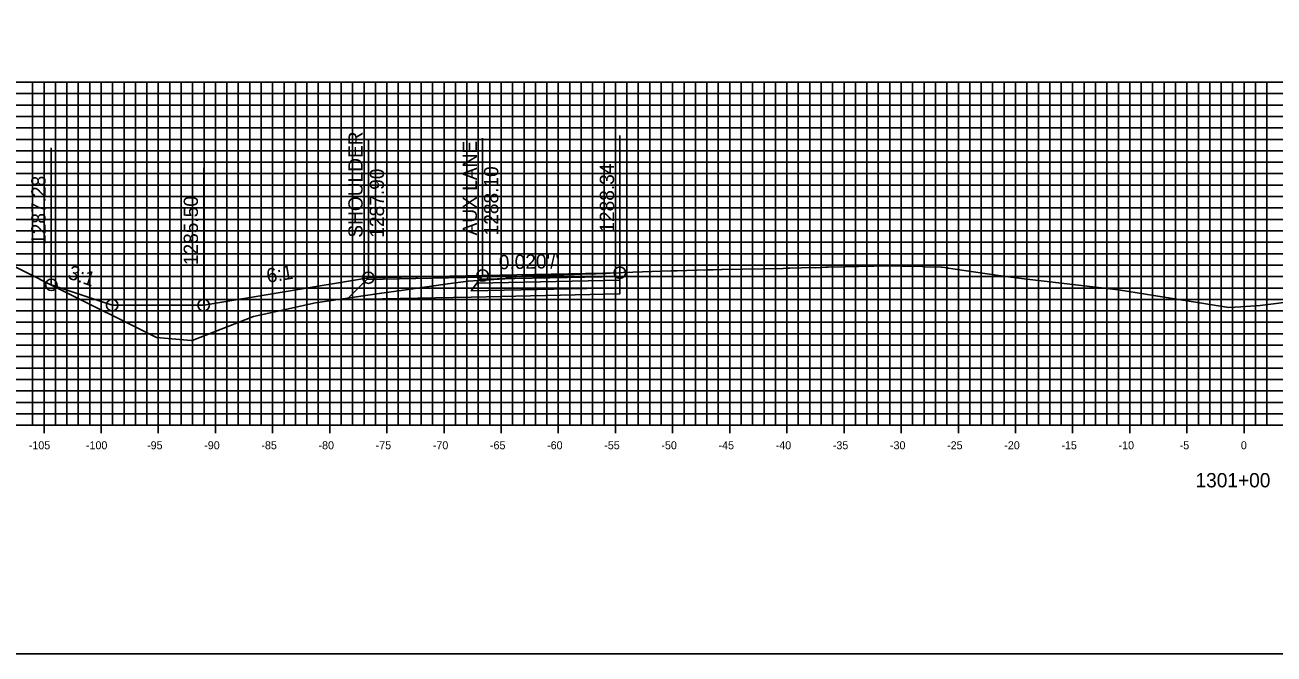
# Model space of a CAD drawing. Extents: x 674939 to 678919, y 750652 to 765176.
# Drawn here: x 678641.9 to 678751.2, y 764266.3 to 764321.3 of the extents above; entities that cross this region are included whole.
import ezdxf

# ---------------------------------------------------------------- set-up
doc = ezdxf.new("R2010")
doc.units = 0
for name, color, linetype in [('R_Alt Surface', 7, 'Continuous'), ('R_Axis', 7, 'Continuous'), ('R_Axis Annot', 7, 'Continuous'), ('R_Exist Surface', 7, 'Continuous'), ('R_Fin Surface', 7, 'Continuous'), ('R_Grid', 7, 'Continuous'), ('R_No Plot', 7, 'Continuous'), ('R_Xsect Elev', 7, 'Continuous'), ('R_Xsect Slope', 7, 'Continuous')]:
    doc.layers.add(name, color=color, linetype=linetype)

msp = doc.modelspace()

# ---------------------------------------------------------------- linework, layer by layer
for points in [[(678657.5, 764296.79), (678649.5, 764296.79), (678644.17, 764298.56)], [(678671.91, 764299.19), (678657.5, 764296.79)]]:
    msp.add_lwpolyline(points)
at = {"layer": 'R_Alt Surface'}
for points in [[(678693.91, 764299.3), (678693.91, 764298.97), (678681.41, 764298.71), (678681.66, 764299.05)], [(678693.91, 764298.97), (678693.91, 764298.31), (678680.91, 764298.04), (678681.41, 764298.71)]]:
    msp.add_lwpolyline(points, close=True, dxfattribs=at)
msp.add_lwpolyline([(678693.91, 764298.31), (678693.91, 764297.77), (678680.91, 764297.5), (678670.03, 764297.28), (678671.79, 764299.03)], dxfattribs=at)
at = {"layer": 'R_Axis'}
for p, q in [((678598.53, 764286.29), (678898.53, 764286.29)), ((678643.53, 764285.59), (678643.53, 764286.99)), ((678648.53, 764285.59), (678648.53, 764286.99)), ((678653.53, 764285.59), (678653.53, 764286.99)), ((678658.53, 764285.59), (678658.53, 764286.99)), ((678663.53, 764285.59), (678663.53, 764286.99)), ((678668.53, 764285.59), (678668.53, 764286.99)), ((678673.53, 764285.59), (678673.53, 764286.99)), ((678678.53, 764285.59), (678678.53, 764286.99)), ((678683.53, 764285.59), (678683.53, 764286.99)), ((678688.53, 764285.59), (678688.53, 764286.99)), ((678693.53, 764285.59), (678693.53, 764286.99)), ((678698.53, 764285.59), (678698.53, 764286.99)), ((678703.53, 764285.59), (678703.53, 764286.99)), ((678708.53, 764285.59), (678708.53, 764286.99)), ((678713.53, 764285.59), (678713.53, 764286.99)), ((678718.53, 764285.59), (678718.53, 764286.99)), ((678723.53, 764285.59), (678723.53, 764286.99)), ((678728.53, 764285.59), (678728.53, 764286.99)), ((678733.53, 764285.59), (678733.53, 764286.99)), ((678738.53, 764285.59), (678738.53, 764286.99)), ((678743.53, 764285.59), (678743.53, 764286.99)), ((678748.53, 764285.59), (678748.53, 764286.99))]:
    msp.add_line(p, q, dxfattribs=at)
at = {"layer": 'R_Exist Surface'}
msp.add_lwpolyline([(678629.84, 764305.76), (678644.65, 764298.32), (678653.38, 764293.95), (678656.41, 764293.71), (678656.5, 764293.71), (678657.69, 764294.17), (678661.85, 764295.81), (678663.74, 764296.22), (678667.27, 764296.98), (678672.86, 764297.81), (678674.98, 764298.11), (678678.85, 764298.65), (678680.64, 764298.89), (678681.56, 764298.95), (678683.8, 764299.09), (678683.82, 764299.09), (678684.18, 764299.21), (678684.23, 764299.22), (678685.33, 764299.32), (678685.43, 764299.32), (678686.17, 764299.37), (678686.9, 764299.37), (678687.27, 764299.4), (678687.55, 764299.41), (678687.73, 764299.39), (678688.65, 764299.45), (678689.02, 764299.44), (678689.38, 764299.47), (678689.93, 764299.48), (678691.22, 764299.52), (678691.62, 764299.54), (678691.8, 764299.53), (678692.35, 764299.56), (678692.72, 764299.56), (678693.08, 764299.59), (678693.9, 764299.63), (678693.91, 764299.63), (678694.19, 764299.64), (678698.41, 764299.78), (678698.92, 764299.8), (678701.49, 764299.88), (678701.7, 764299.88), (678702.07, 764299.87), (678702.8, 764299.91), (678702.83, 764299.91), (678702.88, 764299.91), (678708.21, 764300.01), (678708.62, 764300.02), (678708.8, 764300.02), (678710.82, 764300.08), (678711, 764300.06), (678711.02, 764300.06), (678711.94, 764300.11), (678712.15, 764300.12), (678717.47, 764300.22), (678717.88, 764300.22), (678718.64, 764300.21), (678718.64, 764300.21), (678718.8, 764300.21), (678718.9, 764300.21), (678720.37, 764300.16), (678720.55, 764300.15), (678722.02, 764300.11), (678722.05, 764300.11), (678722.6, 764300.05), (678722.62, 764300.04), (678722.67, 764300.03), (678723.04, 764299.98), (678727.46, 764299.33), (678729.3, 764299.1), (678737.54, 764298.13), (678743, 764297.25), (678747.2, 764296.59), (678748.24, 764296.65), (678749.94, 764296.75), (678757.1, 764297.67)], dxfattribs=at)
at = {"layer": 'R_Fin Surface'}
for points in [[(678644.17, 764298.56), (678649.5, 764296.79), (678657.5, 764296.79), (678671.91, 764299.19), (678681.91, 764299.39), (678693.91, 764299.63)], [(678671.91, 764299.19), (678681.91, 764299.39), (678693.91, 764299.63)], [(678671.91, 764299.19), (678671.91, 764299.19)]]:
    msp.add_lwpolyline(points, dxfattribs=at)
for points in [[(678681.91, 764299.39), (678671.91, 764299.19), (678671.79, 764299.03), (678681.79, 764299.23)], [(678693.91, 764299.63), (678693.91, 764299.3), (678681.66, 764299.05), (678681.91, 764299.39)]]:
    msp.add_lwpolyline(points, close=True, dxfattribs=at)
at = {"layer": 'R_Grid'}
for p, q in [((678598.53, 764316.29), (678898.53, 764316.29)), ((678642.53, 764286.29), (678642.53, 764316.29)), ((678643.53, 764286.29), (678643.53, 764316.29)), ((678644.53, 764286.29), (678644.53, 764316.29)), ((678645.53, 764286.29), (678645.53, 764316.29)), ((678646.53, 764286.29), (678646.53, 764316.29)), ((678647.53, 764286.29), (678647.53, 764316.29)), ((678648.53, 764286.29), (678648.53, 764316.29)), ((678649.53, 764286.29), (678649.53, 764316.29)), ((678650.53, 764286.29), (678650.53, 764316.29)), ((678651.53, 764286.29), (678651.53, 764316.29)), ((678652.53, 764286.29), (678652.53, 764316.29)), ((678653.53, 764286.29), (678653.53, 764316.29)), ((678654.53, 764286.29), (678654.53, 764316.29)), ((678655.53, 764286.29), (678655.53, 764316.29)), ((678656.53, 764286.29), (678656.53, 764316.29)), ((678657.53, 764286.29), (678657.53, 764316.29)), ((678658.53, 764286.29), (678658.53, 764316.29)), ((678659.53, 764286.29), (678659.53, 764316.29)), ((678660.53, 764286.29), (678660.53, 764316.29)), ((678661.53, 764286.29), (678661.53, 764316.29)), ((678662.53, 764286.29), (678662.53, 764316.29)), ((678663.53, 764286.29), (678663.53, 764316.29)), ((678664.53, 764286.29), (678664.53, 764316.29)), ((678665.53, 764286.29), (678665.53, 764316.29)), ((678666.53, 764286.29), (678666.53, 764316.29)), ((678667.53, 764286.29), (678667.53, 764316.29)), ((678668.53, 764286.29), (678668.53, 764316.29)), ((678669.53, 764286.29), (678669.53, 764316.29)), ((678670.53, 764286.29), (678670.53, 764316.29)), ((678671.53, 764286.29), (678671.53, 764316.29)), ((678672.53, 764286.29), (678672.53, 764316.29)), ((678673.53, 764286.29), (678673.53, 764316.29)), ((678674.53, 764286.29), (678674.53, 764316.29)), ((678675.53, 764286.29), (678675.53, 764316.29)), ((678676.53, 764286.29), (678676.53, 764316.29)), ((678677.53, 764286.29), (678677.53, 764316.29)), ((678678.53, 764286.29), (678678.53, 764316.29)), ((678679.53, 764286.29), (678679.53, 764316.29)), ((678680.53, 764286.29), (678680.53, 764316.29)), ((678681.53, 764286.29), (678681.53, 764316.29)), ((678682.53, 764286.29), (678682.53, 764316.29)), ((678683.53, 764286.29), (678683.53, 764316.29)), ((678684.53, 764286.29), (678684.53, 764316.29)), ((678685.53, 764286.29), (678685.53, 764316.29)), ((678686.53, 764286.29), (678686.53, 764316.29)), ((678687.53, 764286.29), (678687.53, 764316.29)), ((678688.53, 764286.29), (678688.53, 764316.29)), ((678689.53, 764286.29), (678689.53, 764316.29)), ((678690.53, 764286.29), (678690.53, 764316.29)), ((678691.53, 764286.29), (678691.53, 764316.29)), ((678692.53, 764286.29), (678692.53, 764316.29)), ((678693.53, 764286.29), (678693.53, 764316.29)), ((678694.53, 764286.29), (678694.53, 764316.29)), ((678695.53, 764286.29), (678695.53, 764316.29)), ((678696.53, 764286.29), (678696.53, 764316.29)), ((678697.53, 764286.29), (678697.53, 764316.29)), ((678698.53, 764286.29), (678698.53, 764316.29)), ((678699.53, 764286.29), (678699.53, 764316.29)), ((678700.53, 764286.29), (678700.53, 764316.29)), ((678701.53, 764286.29), (678701.53, 764316.29)), ((678702.53, 764286.29), (678702.53, 764316.29)), ((678703.53, 764286.29), (678703.53, 764316.29)), ((678704.53, 764286.29), (678704.53, 764316.29)), ((678705.53, 764286.29), (678705.53, 764316.29)), ((678706.53, 764286.29), (678706.53, 764316.29)), ((678707.53, 764286.29), (678707.53, 764316.29)), ((678708.53, 764286.29), (678708.53, 764316.29)), ((678709.53, 764286.29), (678709.53, 764316.29)), ((678710.53, 764286.29), (678710.53, 764316.29)), ((678711.53, 764286.29), (678711.53, 764316.29)), ((678712.53, 764286.29), (678712.53, 764316.29)), ((678713.53, 764286.29), (678713.53, 764316.29)), ((678714.53, 764286.29), (678714.53, 764316.29)), ((678715.53, 764286.29), (678715.53, 764316.29)), ((678716.53, 764286.29), (678716.53, 764316.29)), ((678717.53, 764286.29), (678717.53, 764316.29)), ((678718.53, 764286.29), (678718.53, 764316.29)), ((678719.53, 764286.29), (678719.53, 764316.29)), ((678720.53, 764286.29), (678720.53, 764316.29)), ((678721.53, 764286.29), (678721.53, 764316.29)), ((678722.53, 764286.29), (678722.53, 764316.29)), ((678723.53, 764286.29), (678723.53, 764316.29)), ((678724.53, 764286.29), (678724.53, 764316.29)), ((678725.53, 764286.29), (678725.53, 764316.29)), ((678726.53, 764286.29), (678726.53, 764316.29)), ((678727.53, 764286.29), (678727.53, 764316.29)), ((678728.53, 764286.29), (678728.53, 764316.29)), ((678729.53, 764286.29), (678729.53, 764316.29)), ((678730.53, 764286.29), (678730.53, 764316.29)), ((678731.53, 764286.29), (678731.53, 764316.29)), ((678732.53, 764286.29), (678732.53, 764316.29)), ((678733.53, 764286.29), (678733.53, 764316.29)), ((678734.53, 764286.29), (678734.53, 764316.29)), ((678735.53, 764286.29), (678735.53, 764316.29)), ((678736.53, 764286.29), (678736.53, 764316.29)), ((678737.53, 764286.29), (678737.53, 764316.29)), ((678738.53, 764286.29), (678738.53, 764316.29)), ((678739.53, 764286.29), (678739.53, 764316.29)), ((678740.53, 764286.29), (678740.53, 764316.29)), ((678741.53, 764286.29), (678741.53, 764316.29)), ((678742.53, 764286.29), (678742.53, 764316.29)), ((678743.53, 764286.29), (678743.53, 764316.29)), ((678744.53, 764286.29), (678744.53, 764316.29)), ((678745.53, 764286.29), (678745.53, 764316.29)), ((678746.53, 764286.29), (678746.53, 764316.29)), ((678747.53, 764286.29), (678747.53, 764316.29)), ((678748.53, 764286.29), (678748.53, 764316.29)), ((678749.53, 764286.29), (678749.53, 764316.29)), ((678750.53, 764286.29), (678750.53, 764316.29)), ((678598.53, 764315.29), (678898.53, 764315.29)), ((678598.53, 764314.29), (678898.53, 764314.29)), ((678598.53, 764313.29), (678898.53, 764313.29)), ((678598.53, 764312.29), (678898.53, 764312.29)), ((678598.53, 764311.29), (678898.53, 764311.29)), ((678598.53, 764310.29), (678898.53, 764310.29)), ((678598.53, 764309.29), (678898.53, 764309.29)), ((678598.53, 764308.29), (678898.53, 764308.29)), ((678598.53, 764307.29), (678898.53, 764307.29)), ((678598.53, 764306.29), (678898.53, 764306.29)), ((678598.53, 764305.29), (678898.53, 764305.29)), ((678598.53, 764304.29), (678898.53, 764304.29)), ((678598.53, 764303.29), (678898.53, 764303.29)), ((678598.53, 764302.29), (678898.53, 764302.29)), ((678598.53, 764301.29), (678898.53, 764301.29)), ((678598.53, 764300.29), (678898.53, 764300.29)), ((678598.53, 764299.29), (678898.53, 764299.29)), ((678598.53, 764298.29), (678898.53, 764298.29)), ((678598.53, 764297.29), (678898.53, 764297.29)), ((678598.53, 764296.29), (678898.53, 764296.29)), ((678598.53, 764295.29), (678898.53, 764295.29)), ((678598.53, 764294.29), (678898.53, 764294.29)), ((678598.53, 764293.29), (678898.53, 764293.29)), ((678598.53, 764292.29), (678898.53, 764292.29)), ((678598.53, 764291.29), (678898.53, 764291.29)), ((678598.53, 764290.29), (678898.53, 764290.29)), ((678598.53, 764289.29), (678898.53, 764289.29)), ((678598.53, 764288.29), (678898.53, 764288.29)), ((678598.53, 764287.29), (678898.53, 764287.29)), ((678598.53, 764286.29), (678898.53, 764286.29))]:
    msp.add_line(p, q, dxfattribs=at)
at = {"layer": 'R_No Plot'}
msp.add_lwpolyline([(678578.53, 764266.29), (678918.53, 764266.29), (678918.53, 764486.29), (678578.53, 764486.29)], close=True, dxfattribs=at)
for centre in [(678671.91, 764299.19), (678671.91, 764299.19), (678681.91, 764299.39), (678693.91, 764299.63), (678644.17, 764298.56), (678649.5, 764296.79), (678657.5, 764296.79)]:
    msp.add_circle(centre, 0.5, dxfattribs=at)
at = {"layer": 'R_Xsect Elev'}
for p, q in [((678681.91, 764299.39), (678681.91, 764311.39)), ((678693.91, 764299.63), (678693.91, 764311.63)), ((678644.17, 764298.56), (678644.17, 764310.56)), ((678671.91, 764299.19), (678671.91, 764311.19)), ((678657.5, 764296.79), (678657.5, 764308.79))]:
    msp.add_line(p, q, dxfattribs=at)

# ---------------------------------------------------------------- texts
at = {"layer": 'R_Axis Annot'}
for s, height, p in [('-105', 0.7, (678642.2, 764284.19)), ('-100', 0.7, (678647.2, 764284.19)), ('-95', 0.7, (678652.55, 764284.19)), ('-90', 0.7, (678657.55, 764284.19)), ('-85', 0.7, (678662.55, 764284.19)), ('-80', 0.7, (678667.55, 764284.19)), ('-75', 0.7, (678672.55, 764284.19)), ('-70', 0.7, (678677.55, 764284.19)), ('-65', 0.7, (678682.55, 764284.19)), ('-60', 0.7, (678687.55, 764284.19)), ('-55', 0.7, (678692.55, 764284.19)), ('-50', 0.7, (678697.55, 764284.19)), ('-45', 0.7, (678702.55, 764284.19)), ('-40', 0.7, (678707.55, 764284.19)), ('-35', 0.7, (678712.55, 764284.19)), ('-30', 0.7, (678717.55, 764284.19)), ('-25', 0.7, (678722.55, 764284.19)), ('-20', 0.7, (678727.55, 764284.19)), ('-15', 0.7, (678732.55, 764284.19)), ('-10', 0.7, (678737.55, 764284.19)), ('-5', 0.7, (678742.9, 764284.19)), ('0', 0.7, (678748.25, 764284.19)), ('1301+00', 1.25, (678744.28, 764280.86))]:
    msp.add_text(s, height=height, dxfattribs=at).set_placement(p)
at = {"layer": 'R_Xsect Elev'}
for s, p in [('SHOULDER', (678671.41, 764302.69)), ('AUX LANE', (678681.41, 764302.89)), ('1288.34', (678693.41, 764303.13)), ('1287.28', (678643.67, 764302.06)), ('1287.90', (678673.28, 764302.69)), ('1288.10', (678683.28, 764302.89)), ('1285.50', (678657, 764300.29))]:
    msp.add_text(s, height=1.25, rotation=90, dxfattribs=at).set_placement(p)
at = {"layer": 'R_Xsect Slope'}
for s, rotation, p in [("0.020'/'", 1.1458, (678683.33, 764299.92)), ('3:1', 341.5651, (678645.53, 764299.14)), ('6:1', 9.4623, (678663.1, 764298.73))]:
    msp.add_text(s, height=1.25, rotation=rotation, dxfattribs=at).set_placement(p)

doc.saveas('drawing.dxf')
